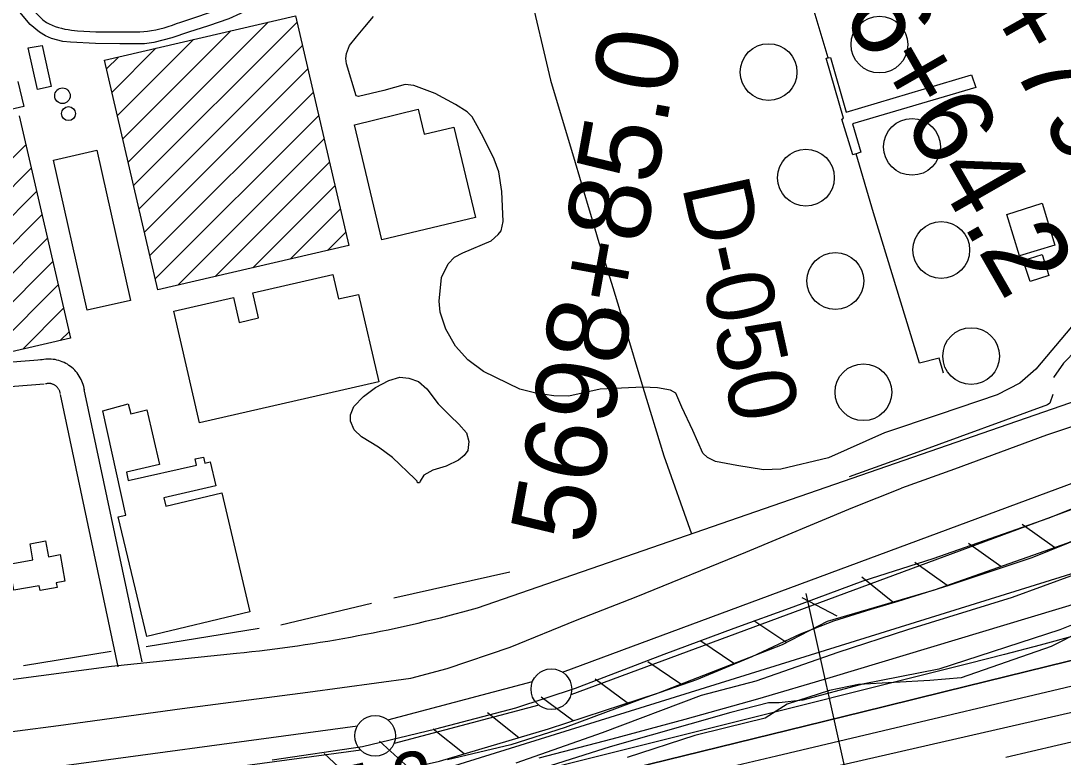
# Model space of a CAD drawing. Extents: x 3567028 to 3605064, y 510945 to 536587.
# Drawn here: x 3597853 to 3599134, y 524216 to 525122 of the extents above; entities that cross this region are included whole.
import ezdxf

# ---------------------------------------------------------------- set-up
doc = ezdxf.new("R2010")
doc.units = 0
for name, color, linetype in [('V-BLDG-OTLN', 7, 'Continuous'), ('V-DOMW-TANK', 7, 'Continuous'), ('V-FLOD-BASE', 7, 'Continuous'), ('V-LEVE-TOET', 7, 'Continuous'), ('V-RIVR-EDGE', 7, 'Continuous'), ('V-RIVR-RANG', 7, 'Continuous'), ('V-RIVR-RANG-IDEN', 7, 'Continuous'), ('V-ROAD-CNTR', 7, 'Continuous'), ('V-RRAP-FSHR', 7, 'Continuous'), ('V-SITE-OTLN', 7, 'Continuous'), ('V-SITE-VEGE', 7, 'Continuous'), ('V-SURV-IDEN', 7, 'Continuous'), ('V-SURV-LINE', 7, 'Continuous'), ('V-TOPO-DPTH', 7, 'Continuous'), ('V-TOPO-MINR', 7, 'Continuous'), ('V-TOPO-SHOR', 7, 'Continuous'), ('V-TOPO-WATR', 7, 'Continuous'), ('V-UTIL-LINE', 7, 'Continuous')]:
    doc.layers.add(name, color=color, linetype=linetype)

msp = doc.modelspace()

# ---------------------------------------------------------------- linework, layer by layer
at = {"layer": 'V-BLDG-OTLN'}
for p, q in [((3597984.7, 524947.8), (3598156.8, 525119.9)), ((3597991.4, 524919.1), (3598192.3, 525120)), ((3597978.1, 524976.5), (3598110.8, 525109.2)), ((3597964.8, 525033.9), (3598018.7, 525087.8)), ((3597971.4, 525005.2), (3598064.8, 525098.5)), ((3597998.1, 524890.4), (3598199, 525091.3)), ((3597958.1, 525062.6), (3597972.7, 525077.1)), ((3598004.7, 524861.7), (3598205.6, 525062.6)), ((3598011.4, 524833), (3598212.3, 525033.9)), ((3598018, 524804.3), (3598219, 525005.2)), ((3598045.6, 524796.5), (3598225.6, 524976.6)), ((3597708.6, 524819), (3597858.8, 524969.1)), ((3598091.7, 524807.2), (3598232.3, 524947.9)), ((3597715.3, 524790.2), (3597865.4, 524940.4)), ((3597721.9, 524761.5), (3597872.1, 524911.7)), ((3598137.7, 524817.9), (3598239, 524919.2)), ((3597728.6, 524732.8), (3597878.7, 524883)), ((3598183.7, 524828.6), (3598245.6, 524890.5)), ((3598229.8, 524839.3), (3598252.3, 524861.8)), ((3597735.2, 524704.1), (3597885.4, 524854.3)), ((3597763.3, 524696.9), (3597892, 524825.6)), ((3597809.3, 524707.5), (3597898.7, 524796.9)), ((3597855.3, 524718.2), (3597905.3, 524768.2)), ((3597901.4, 524728.9), (3597912, 524739.5))]:
    msp.add_line(p, q, dxfattribs=at)
for points in [[(3598256.1, 524845.4), (3598021.2, 524790.9), (3597955.6, 525073.2), (3598190.5, 525127.7)], [(3597861.6, 525088.2), (3597879, 525091.2), (3597890.2, 525040.8), (3597873, 525037)], [(3598262.8, 524993.7), (3598341.1, 525012.9), (3598348.5, 524982.1), (3598385, 524990.8), (3598411.6, 524879.7), (3598296.6, 524852.3)], [(3597946.3, 524962.8), (3597987.7, 524777.8), (3597934.2, 524765.8), (3597892.9, 524950.2)], [(3599064.6, 524883.5), (3599108.2, 524897.4), (3599123.9, 524846), (3599080.2, 524832.6)], [(3599084.9, 524826.8), (3599108.2, 524834.3), (3599116.5, 524808.6), (3599093.5, 524801)], [(3598292.6, 524677.9), (3598072.2, 524627.4), (3598040.7, 524764.8), (3598114.3, 524781.7), (3598121.3, 524750.9), (3598144.8, 524756.4), (3598137.8, 524787.1), (3598236.4, 524809.6), (3598243.3, 524779.7), (3598267.8, 524785.3)], [(3597972.4, 524511.8), (3597981.7, 524514), (3597953.6, 524642.2), (3597984.7, 524650.7), (3597988, 524638.7), (3598007.5, 524643.3), (3598023.1, 524576.1), (3597982.5, 524566.6), (3597984.7, 524556.7), (3598068.6, 524575.5), (3598066.9, 524583.1), (3598077.1, 524585.4), (3598078.8, 524578), (3598085.6, 524579.5), (3598092.5, 524550.2), (3598028.5, 524535.3), (3598030.9, 524524.9), (3598099.6, 524541.3), (3598134.4, 524395.2), (3598007.4, 524364.9)], [(3597867.6, 524459.2), (3597864, 524478.8), (3597883.1, 524482.3), (3597886.7, 524462.9), (3597901, 524465.5), (3597907, 524432.9), (3597896.1, 524430.9), (3597897.2, 524425.2), (3597876.3, 524421.3), (3597875.2, 524427.2), (3597844.3, 524421.6), (3597838.4, 524453.9)]]:
    msp.add_lwpolyline(points, close=True, dxfattribs=at)
for points in [[(3597849.2, 525047), (3597856.3, 525016.3), (3597770.6, 524996.5)], [(3597850.5, 525004.7), (3597913.8, 524731.7), (3597738.2, 524691.1)]]:
    msp.add_lwpolyline(points, dxfattribs=at)
at = {"layer": 'V-DOMW-TANK'}
for centre, radius in [((3598908.2, 525092.4), 34.9), ((3598771.9, 525058.6), 34.9), ((3597903.9, 525029.5), 9.54), ((3597911.3, 525007.5), 8.6), ((3598948.2, 524966.7), 34.9), ((3598817.8, 524928.8), 34.9), ((3598984.1, 524839.9), 34.9), ((3598854, 524801.8), 34.9), ((3599020.9, 524709.5), 34.9), ((3598888.5, 524665.1), 34.9)]:
    msp.add_circle(centre, radius, dxfattribs=at)
at = {"layer": 'V-FLOD-BASE'}
msp.add_lwpolyline([(3598161.8, 524213.4), (3598272.7, 524229.5), (3598362.8, 524251.2), (3598461, 524277), (3598534.7, 524301.1), (3598643.6, 524343.2), (3598729.6, 524375.2), (3598802.1, 524401.2), (3598888.1, 524433.3), (3598974.4, 524460.8), (3599115.4, 524510.3), (3599200.1, 524544), (3599232, 524557.8), (3599262.9, 524566.2), (3599330.8, 524578.8), (3599409.9, 524592), (3599452, 524599.6)], dxfattribs=at)
at = {"layer": 'V-LEVE-TOET'}
for points in [[(3599403.9, 524720.7), (3599377.1, 524707.4), (3599345.2, 524691.9), (3599333.5, 524686.2), (3599325.1, 524681.1), (3599319.3, 524678.7), (3599311.3, 524675.5), (3599284.2, 524666.1), (3599226.6, 524649.5), (3599188.9, 524637.3), (3599113.5, 524612.2), (3599000.3, 524570.5), (3598935.1, 524547)], [(3599407.8, 524549.4), (3599387.3, 524544.7), (3599342.8, 524536.7), (3599306.1, 524533.2), (3599284.5, 524531.4), (3599262.3, 524526.2), (3599212.6, 524508.6), (3599161.6, 524488.1), (3599095.4, 524461.3), (3598993.5, 524427.4), (3598930.6, 524407.7), (3598897.4, 524398), (3598851.5, 524383.6), (3598810.9, 524367.8), (3598751.4, 524339.7), (3598683.3, 524311.7), (3598621, 524289.7), (3598522, 524252.9), (3598455.2, 524231.6), (3598377.2, 524213.2)], [(3597537.3, 524205.5), (3597644.7, 524222.2), (3597798, 524242.1), (3597898.9, 524255.4), (3598051, 524276.5), (3598205.6, 524296.4), (3598332.2, 524313.7), (3598376.9, 524325.5), (3598454.2, 524351.5), (3598536.4, 524385.1), (3598609.2, 524413.7), (3598743.9, 524468.5), (3598875.3, 524523.2), (3598935.1, 524547)]]:
    msp.add_lwpolyline(points, dxfattribs=at)
at = {"layer": 'V-RIVR-EDGE'}
msp.add_lwpolyline([(3599156.6, 524371.4), (3599119.1, 524352.5), (3599008.7, 524314.1), (3598970.1, 524310.6), (3598882.5, 524305.9), (3598846.9, 524298.6), (3598794.8, 524281.6), (3598767.8, 524264.5), (3598719.4, 524252.4), (3598681.4, 524243.3), (3598598, 524215.9)], dxfattribs=at)
at = {"layer": 'V-RIVR-RANG'}
msp.add_line((3598817.6, 524417.8), (3598991.9, 523637.1), dxfattribs=at)
at = {"layer": 'V-ROAD-CNTR'}
msp.add_line((3598643.1, 524587), (3598677.2, 524491.1), dxfattribs=at)
for points in [[(3598453.2, 525231.4), (3598423.5, 525224.1), (3598387.1, 525216.9), (3598351.8, 525208.9), (3598300.8, 525193.2), (3598249.4, 525176.6), (3598206.8, 525162.8), (3598165, 525148.9), (3598137.2, 525137), (3598108.3, 525124.2), (3598083.5, 525115.5), (3598059, 525107.5), (3598038.3, 525100.7), (3598016.2, 525094.8), (3598004.7, 525093.3), (3597974.5, 525093.2), (3597944.3, 525093.7), (3597913.8, 525095.3), (3597904.3, 525096.3), (3597890.5, 525099.8), (3597882.9, 525103.1), (3597875.6, 525107.5), (3597864.2, 525116.9), (3597851.5, 525132.4)], [(3598467.9, 525235), (3598470.1, 525209.1), (3598472.8, 525184.6), (3598477, 525162), (3598503.8, 525048.5), (3598534.2, 524947.3), (3598550.2, 524893.2), (3598556.6, 524871.6), (3598561.9, 524853.4), (3598580.3, 524793.8), (3598594.8, 524746.7), (3598617.5, 524671.4), (3598643.1, 524587)], [(3597878.9, 524705), (3597743, 524694.1)], [(3597930.8, 524668), (3597930.5, 524669.9), (3597930, 524672.1), (3597929.4, 524674.4), (3597928.7, 524676.6), (3597927.8, 524678.7), (3597926.8, 524680.8), (3597925.8, 524682.9), (3597924.6, 524684.9), (3597923.3, 524686.8), (3597921.9, 524688.7), (3597920.5, 524690.5), (3597918.9, 524692.2), (3597917.3, 524693.8), (3597915.5, 524695.3), (3597913.7, 524696.8), (3597911.8, 524698.1), (3597909.9, 524699.4), (3597907.9, 524700.5), (3597905.8, 524701.6), (3597903.7, 524702.5), (3597901.5, 524703.3), (3597899.3, 524704), (3597897.1, 524704.6), (3597894.8, 524705.1), (3597892.5, 524705.4), (3597890.2, 524705.7), (3597887.9, 524705.8), (3597885.6, 524705.8), (3597883.3, 524705.7), (3597880.9, 524705.4), (3597878.7, 524705), (3597877, 524704.7)], [(3597881.3, 524675.1), (3597745.4, 524664.2)], [(3597901.3, 524663), (3597901.1, 524664.1), (3597900.9, 524664.8), (3597900.7, 524665.6), (3597900.5, 524666.3), (3597900.2, 524667), (3597899.9, 524667.7), (3597899.5, 524668.3), (3597899.1, 524669), (3597898.7, 524669.6), (3597898.3, 524670.2), (3597897.8, 524670.8), (3597897.3, 524671.4), (3597896.8, 524671.9), (3597896.2, 524672.4), (3597895.6, 524672.9), (3597895, 524673.3), (3597894.4, 524673.7), (3597893.7, 524674.1), (3597893, 524674.4), (3597892.3, 524674.7), (3597891.6, 524675), (3597890.9, 524675.2), (3597890.2, 524675.4), (3597889.5, 524675.6), (3597888.7, 524675.7), (3597888, 524675.8), (3597887.2, 524675.8), (3597886.5, 524675.8), (3597885.7, 524675.7), (3597884.9, 524675.7), (3597884.2, 524675.5), (3597883.2, 524675.3)], [(3598001.8, 524333.8), (3597930.7, 524668.6)], [(3598414, 524400), (3599206.1, 524674.3)], [(3597972.4, 524327.5), (3597901.4, 524662.4)], [(3597624.1, 524283.4), (3597964, 524328.2), (3598118, 524344.3)]]:
    msp.add_lwpolyline(points, dxfattribs=at)
msp.add_arc((3597938.4, 526115.2), 1780, 275.7907, 285.4989, dxfattribs=at)
msp.add_spline([(3597855, 525156.1), (3597884.3, 525119.7), (3597915, 525110.2), (3597974.6, 525108.2), (3598013.3, 525109.6), (3598054.3, 525121.7), (3598102.8, 525138.1), (3598159.7, 525163), (3598244.8, 525190.8), (3598347.9, 525223.4), (3598420.2, 525238.8), (3598509, 525261.3), (3598586.9, 525287), (3598610.1, 525300.5), (3598622.4, 525308.2)], degree=3, dxfattribs=at)
at = {"layer": 'V-RRAP-FSHR'}
for p, q in [((3599123.4, 524474.3), (3599083.7, 524502.6)), ((3599057.4, 524450.9), (3599017.7, 524479.3)), ((3598991.4, 524427.6), (3598951.7, 524455.9)), ((3598924.5, 524407), (3598886.4, 524437.6)), ((3598856.4, 524389.8), (3598813.2, 524412.4)), ((3598794.5, 524357.1), (3598753.9, 524384.2)), ((3598729.2, 524331.7), (3598688.6, 524358.9)), ((3598663.9, 524306.4), (3598623.4, 524333.6)), ((3598598, 524283.1), (3598558.9, 524312.2)), ((3598531.5, 524261.1), (3598492.4, 524290.3)), ((3598464.7, 524240.3), (3598426.5, 524270.8)), ((3598397.5, 524220.6), (3598359.4, 524251)), ((3598329.7, 524203.3), (3598293.7, 524236.1)), ((3598261.4, 524187.9), (3598225.4, 524220.8))]:
    msp.add_line(p, q, dxfattribs=at)
msp.add_lwpolyline([(3597088, 524093.7), (3597083.4, 524092.2), (3597288.9, 524091.1), (3597390.1, 524084.3), (3597443.5, 524086.9), (3597629.5, 524108), (3597857.4, 524145), (3598067.4, 524161.2), (3598204.6, 524175.2), (3598367.4, 524211.7), (3598501.4, 524251.2), (3598636.4, 524295.7), (3598788.9, 524354.9), (3598844.5, 524383.6), (3598975.8, 524422), (3599139.7, 524480.1), (3599253.6, 524526.3), (3599276.9, 524537.2), (3599386, 524550.2), (3599451, 524561.5)], dxfattribs=at)
at = {"layer": 'V-SITE-OTLN'}
for points in [[(3598466.2, 524668.8), (3598421.5, 524690.5), (3598402.3, 524704.9), (3598387.2, 524721.8), (3598375.3, 524742.4), (3598368.3, 524763.3), (3598367, 524777.2), (3598370, 524805.9), (3598377.9, 524823), (3598386, 524830.9), (3598396, 524836.3), (3598430.9, 524851.2), (3598439.3, 524858.8), (3598443.3, 524863.4), (3598445.5, 524874.9), (3598443.9, 524912), (3598440.2, 524935.9), (3598434.7, 524951.6), (3598421.6, 524978.2), (3598413.7, 524992.7), (3598407.4, 525003.5), (3598401.4, 525009.8), (3598387.2, 525018.9), (3598361.9, 525032.2), (3598335.9, 525042.2), (3598325.1, 525043.3), (3598298.9, 525035.9), (3598267.8, 525028.5), (3598265.1, 525029.3), (3598253.1, 525068.9), (3598252.2, 525075.3), (3598253.2, 525081.5), (3598256.8, 525091.3), (3598265.5, 525101.9), (3598275.4, 525114.4), (3598286.2, 525126.8)], [(3599144.3, 524745.5), (3599100.5, 524693.3), (3599080.8, 524676.3), (3599052.8, 524661.9), (3598981.5, 524637.7), (3598914.2, 524615), (3598845.6, 524584.6), (3598786.9, 524570.6), (3598765.6, 524569.8), (3598732.7, 524575), (3598706.6, 524580.1), (3598697, 524584.7), (3598691.2, 524590.2), (3598678.8, 524618.2), (3598665.3, 524646.8), (3598657.7, 524664.1), (3598651.3, 524667.8), (3598635.5, 524670.3), (3598617.5, 524671.4), (3598565, 524668.8), (3598526.3, 524660.1), (3598508, 524660.6), (3598485.7, 524663.8), (3598466.2, 524668.8)]]:
    msp.add_lwpolyline(points, dxfattribs=at)
at = {"layer": 'V-SITE-VEGE'}
msp.add_lwpolyline([(3598336.9, 524558.7), (3598309.6, 524584.7), (3598292.3, 524597.5), (3598271.4, 524610.3), (3598262.5, 524618.7), (3598257.8, 524629.3), (3598257.9, 524637.2), (3598262, 524647.7), (3598274, 524659.9), (3598288.6, 524670.7), (3598305, 524679.6), (3598318.8, 524683.4), (3598329.6, 524682.3), (3598341.5, 524678.2), (3598351.6, 524669.4), (3598365.9, 524650.8), (3598380.3, 524636.2), (3598391.1, 524626), (3598400.4, 524615), (3598403.6, 524604.5), (3598402, 524593.6), (3598397.6, 524587.2), (3598390.7, 524581.4), (3598375.4, 524574), (3598359.1, 524569.4), (3598348.2, 524563), (3598343.4, 524555.8), (3598342.7, 524553.6), (3598340.5, 524553.6), (3598339.8, 524555.8)], close=True, dxfattribs=at)
for points in [[(3598461.5, 524209.5), (3598567.8, 524246.8), (3598689.5, 524292.8), (3598756.7, 524310.4), (3598857.6, 524345.7), (3598943, 524373.3), (3599071.6, 524413), (3599186, 524455.1)], [(3599189.5, 524396.9), (3599129.9, 524373), (3598981.2, 524324.6), (3598887.5, 524306.1), (3598814.1, 524286.6), (3598784.9, 524283.2), (3598771.8, 524283.4), (3598725.4, 524271.4), (3598577.2, 524229.3), (3598487.7, 524200.9)]]:
    msp.add_lwpolyline(points, dxfattribs=at)
at = {"layer": 'V-SURV-LINE'}
for points in [[(3598518.4, 524321.1), (3599211.6, 524577.7)], [(3599222.1, 524549.6), (3598528.9, 524293)], [(3598303.8, 524262.3), (3598481.8, 524309.5)], [(3598489.4, 524280.5), (3598311.5, 524233.3)], [(3597429.5, 524141.7), (3598266.5, 524254.9)], [(3598270.5, 524225.2), (3597433.5, 524112)]]:
    msp.add_lwpolyline(points, dxfattribs=at)
for centre in [(3598504.9, 524300.1), (3598288.3, 524242.7)]:
    msp.add_circle(centre, 25, dxfattribs=at)
at = {"layer": 'V-TOPO-DPTH'}
for points in [[(3600283.6, 524667.8), (3599317.5, 524455), (3599292.8, 524447.8), (3599268, 524440.5), (3599243.3, 524433.1), (3599218.6, 524425.8), (3598847.1, 524314), (3598758.1, 524287.8), (3598668.8, 524262.6), (3598579.1, 524238.6), (3598489.3, 524215.4)], [(3598368.2, 524144.9), (3598839.3, 524260.4), (3598914.2, 524278.8), (3598989.1, 524297.2), (3599064, 524315.5), (3599138.9, 524333.9), (3599212.3, 524352), (3599250.5, 524361.2), (3599288.8, 524370.2), (3599327.1, 524378.9), (3599365.5, 524387.5), (3599601.7, 524439.1), (3599702.5, 524460.5), (3599803.4, 524481.3), (3599904.6, 524501), (3600005.9, 524520), (3600123.4, 524541.5)], [(3598368.2, 524144.9), (3598839.3, 524260.4), (3598914.2, 524278.8), (3598989.1, 524297.2), (3599064, 524315.5), (3599138.9, 524333.9), (3599212.3, 524352), (3599250.5, 524361.2), (3599288.8, 524370.2), (3599327.1, 524378.9), (3599365.5, 524387.5), (3599601.7, 524439.1), (3599702.5, 524460.5), (3599803.4, 524481.3), (3599904.6, 524501), (3600005.9, 524520), (3600123.4, 524541.5)], [(3600206.6, 524523), (3600105.5, 524495), (3600003.9, 524468.8), (3599902, 524443.9), (3599523.9, 524355), (3599502.7, 524350.1), (3599481.5, 524345.4), (3599460.3, 524340.8), (3599439, 524336.5), (3599417.7, 524332.1), (3599396.4, 524327.7), (3599375.2, 524323.2), (3599353.9, 524318.7), (3599320.6, 524311.5), (3599313.8, 524310), (3599307.1, 524308.5), (3599300.3, 524307), (3599293.6, 524305.5), (3598432.3, 524108.3)], [(3600206.6, 524523), (3600105.5, 524495), (3600003.9, 524468.8), (3599902, 524443.9), (3599523.9, 524355), (3599502.7, 524350.1), (3599481.5, 524345.4), (3599460.3, 524340.8), (3599439, 524336.5), (3599417.7, 524332.1), (3599396.4, 524327.7), (3599375.2, 524323.2), (3599353.9, 524318.7), (3599320.6, 524311.5), (3599313.8, 524310), (3599307.1, 524308.5), (3599300.3, 524307), (3599293.6, 524305.5), (3598432.3, 524108.3)]]:
    msp.add_lwpolyline(points, dxfattribs=at)
at = {"layer": 'V-TOPO-MINR'}
for points in [[(3600324.2, 525036.1), (3600001.4, 524852.9), (3599954.1, 524824.9), (3599907.6, 524795.9), (3599862, 524765.2), (3599817.2, 524733.5), (3599772.2, 524702), (3599726.3, 524672.1), (3599678.9, 524644.5), (3599630.6, 524618.4), (3599629.7, 524618), (3599579.7, 524594), (3599529.2, 524571.5), (3599477.6, 524551.3), (3599425.4, 524532.6), (3599267.5, 524480.2), (3599262.4, 524478.5), (3599257.3, 524476.9), (3599252.2, 524475.2), (3599247.1, 524473.6), (3598337, 524190.6)], [(3600283.6, 524667.8), (3599317.5, 524455), (3599292.8, 524447.8), (3599268, 524440.5), (3599243.3, 524433.1), (3599218.6, 524425.8), (3598847.1, 524314), (3598758.1, 524287.8), (3598668.8, 524262.6), (3598579.1, 524238.6), (3598489.3, 524215.4)], [(3600128.7, 524584.9), (3600019.6, 524564.6), (3599910.7, 524543.7), (3599801.8, 524522.3), (3599663.8, 524494.9), (3599624, 524486.9), (3599584.2, 524478.8), (3599544.4, 524470.6), (3599504.7, 524462.3), (3599499.6, 524461.3), (3599462.5, 524453), (3599425.5, 524444.2), (3599388.8, 524434.6), (3599352.1, 524424.4), (3599315.6, 524413.8), (3599279.1, 524403.2), (3599242.5, 524392.7), (3599206, 524382.2), (3599192.4, 524378.3), (3599149, 524366.1), (3599105.6, 524354.2), (3599062, 524342.8), (3599018.3, 524331.6), (3598340.7, 524161.9)], [(3600206.6, 524523), (3600105.5, 524495), (3600003.9, 524468.8), (3599902, 524443.9), (3599523.9, 524355), (3599502.7, 524350.1), (3599481.5, 524345.4), (3599460.3, 524340.8), (3599439, 524336.5), (3599417.7, 524332.1), (3599396.4, 524327.7), (3599375.2, 524323.2), (3599353.9, 524318.7), (3599320.6, 524311.5), (3599313.8, 524310), (3599307.1, 524308.5), (3599300.3, 524307), (3599293.6, 524305.5), (3598432.3, 524108.3)], [(3600108.2, 524512.7), (3599990.1, 524485.4), (3599925.3, 524470.9), (3599860.4, 524456.8), (3599795.3, 524443.4), (3599730.2, 524430.5), (3599665, 524417.7), (3599599.9, 524404.7), (3599534.9, 524391.1), (3599469.9, 524377.3), (3599343.3, 524349.8), (3599320.5, 524344.8), (3599297.8, 524339.7), (3599275.2, 524334.5), (3599252.5, 524329.2), (3598781.6, 524217.9), (3598705.2, 524199.8)], [(3600233.8, 524517.8), (3600094.5, 524477.1), (3599954.8, 524437.7), (3599814.6, 524400.2), (3599674, 524364.1), (3599337.6, 524280.1), (3599327.3, 524277.5), (3599317, 524275), (3599306.7, 524272.6), (3599296.3, 524270.1), (3599190.2, 524245.5), (3599126.8, 524230.8), (3599063.4, 524216)]]:
    msp.add_lwpolyline(points, dxfattribs=at)
at = {"layer": 'V-TOPO-SHOR'}
for p, q in [((3598453.8, 524443.8), (3598311.4, 524411.9)), ((3598283.6, 524405.5), (3598172.2, 524378.8)), ((3598145.6, 524374.6), (3598006.6, 524352.1)), ((3597963.9, 524346.3), (3597855.8, 524328.6))]:
    msp.add_line(p, q, dxfattribs=at)
for points in [[(3599170.9, 524732.6), (3599160.3, 524725), (3599150.4, 524717.1), (3599134.5, 524700.8), (3599122, 524683.1)], [(3599121.1, 524662.3), (3599117.7, 524651.8), (3599114.8, 524649.6), (3598955.4, 524591.5), (3598871, 524560.9)]]:
    msp.add_lwpolyline(points, dxfattribs=at)
at = {"layer": 'V-TOPO-WATR'}
msp.add_lwpolyline([(3600123.4, 524541.5), (3600005.9, 524520), (3599904.6, 524501), (3599803.4, 524481.3), (3599702.5, 524460.5), (3599601.7, 524439.1), (3599365.5, 524387.5), (3599327.1, 524378.9), (3599288.8, 524370.2), (3599250.5, 524361.2), (3599212.3, 524352), (3599138.9, 524333.9), (3599064, 524315.5), (3598989.1, 524297.2), (3598914.2, 524278.8), (3598839.3, 524260.4), (3598368.2, 524144.9)], dxfattribs=at)
at = {"layer": 'V-UTIL-LINE'}
msp.add_line((3598845.1, 525076), (3598807.6, 525203.4), dxfattribs=at)
for points in [[(3598875.5, 524957), (3598862.1, 525000.9), (3598863.9, 525002.1), (3598842.7, 525075.5), (3598848, 525076.5), (3598867.3, 525009.5), (3599021.3, 525055.4), (3599026.8, 525039.5), (3598875.2, 524995.1), (3598885.1, 524960), (3598879.6, 524958.3), (3598875.2, 524956.9)], [(3598987, 524688.3), (3598981.7, 524706.8), (3598957.5, 524700.7), (3598900.9, 524885.6), (3598879.6, 524958.3)]]:
    msp.add_lwpolyline(points, dxfattribs=at)

# ---------------------------------------------------------------- texts
at = {"layer": 'V-RIVR-RANG'}
msp.add_text('15.3', height=67, rotation=12.7983, dxfattribs=at).set_placement((3598197.9, 524124.1))
at = {"layer": 'V-RIVR-RANG-IDEN'}
msp.add_text('D-050', height=83, rotation=282.4443, dxfattribs=at).set_placement((3598665.1, 524918.4))
at = {"layer": 'V-SURV-IDEN'}
for s, rotation, p in [('5707+79.7', 299.3558, (3598886.1, 525394)), ('5709+13.1', 298.6382, (3599081.1, 525393.4)), ('5706+64.2', 299.8131, (3598749.3, 525326.8)), ('5698+85.0', 79.6779, (3598552, 524475.5))]:
    msp.add_text(s, height=100, rotation=rotation, dxfattribs=at).set_placement(p)

doc.saveas('drawing.dxf')
